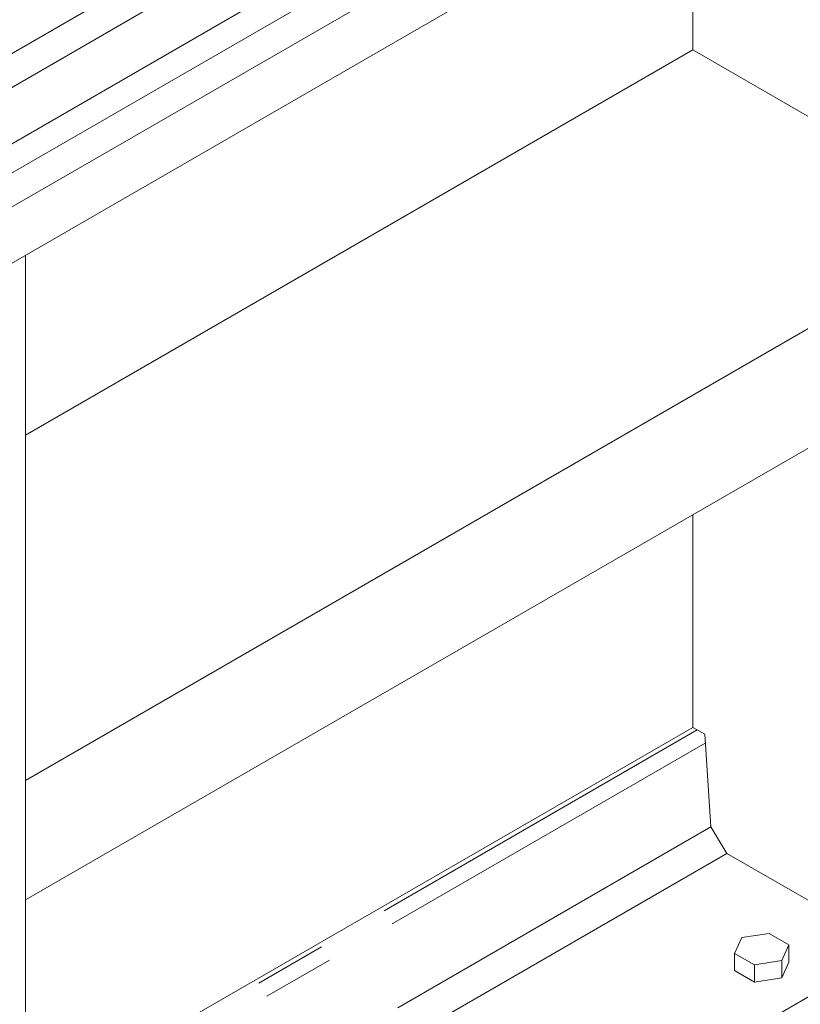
# Model space of a CAD drawing. Header units: millimetres. Extents: x 525 to 29324, y 175 to 20618.
# Tile 258 of 588: x 13493 to 13972, y 13058 to 13663. Entities that reach past the tile are written whole.
import ezdxf

# ---------------------------------------------------------------- set-up
doc = ezdxf.new("R2010")
doc.units = ezdxf.units.MM
doc.linetypes.add('SLD-Centrada-doble', pattern=[12.7, 6.35, -1.27, 1.27, -1.27, 1.27, -1.27])
doc.linetypes.add('SLD-Continua', pattern=[0])

msp = doc.modelspace()

# ---------------------------------------------------------------- linework, layer by layer
at = {"color": 7, "linetype": 'SLD-Continua', "lineweight": 18, "ltscale": 35}
for p, q in [((12908.64, 13308.03), (13897.43, 13878.85)), ((12908.64, 13308.03), (13897.43, 13878.85)), ((13930.51, 13877.07), (12910.66, 13288.32)), ((12925.61, 13262.31), (13945.51, 13851.09)), ((12925.61, 13244.34), (13897.43, 13805.36)), ((13930.51, 13803.58), (12925.61, 13223.46)), ((12925.61, 13188.82), (13945.51, 13777.6)), ((13906.37, 13644.48), (13906.37, 13755)), ((13906.37, 13644.48), (13906.37, 13755)), ((13906.37, 13644.48), (13906.37, 13755)), ((13906.37, 13644.48), (13906.37, 13755)), ((13906.37, 13644.48), (13906.37, 13755)), ((13906.37, 13644.48), (13496.25, 13407.73)), ((13906.37, 13644.48), (13496.25, 13407.73)), ((13906.37, 13644.48), (13496.25, 13407.73)), ((13906.37, 13644.48), (13496.25, 13407.73)), ((13906.37, 13644.48), (13496.25, 13407.73)), ((13906.37, 13644.48), (14090.22, 13538.35)), ((13906.37, 13644.48), (14090.22, 13538.35)), ((13906.37, 13644.48), (14090.22, 13538.35)), ((13906.37, 13644.48), (14090.22, 13538.35)), ((13906.37, 13644.48), (14090.22, 13538.35)), ((14090.22, 13538.35), (13496.25, 13195.46)), ((14090.22, 13538.35), (13496.25, 13195.46)), ((14090.22, 13538.35), (13496.25, 13195.46)), ((14090.22, 13538.35), (13496.25, 13195.46)), ((14090.22, 13538.35), (13496.25, 13195.46)), ((13496.25, 12779.02), (13496.25, 13518.24)), ((13496.25, 12779.02), (13496.25, 13518.24)), ((13496.25, 12779.02), (13496.25, 13518.24)), ((13496.25, 12779.02), (13496.25, 13518.24)), ((13496.25, 12779.02), (13496.25, 13518.24)), ((14090.22, 13464.86), (13496.25, 13121.97)), ((14090.22, 13464.86), (13496.25, 13121.97)), ((14090.22, 13464.86), (13496.25, 13121.97)), ((14090.22, 13464.86), (13496.25, 13121.97)), ((14090.22, 13464.86), (13496.25, 13121.97)), ((13906.37, 13228.05), (13906.37, 13358.73)), ((13906.37, 13228.05), (13906.37, 13358.73)), ((13906.37, 13228.05), (13906.37, 13358.73)), ((13906.37, 13228.05), (13906.37, 13358.73)), ((13906.37, 13228.05), (13906.37, 13358.73)), ((13906.37, 13228.05), (13496.25, 12991.29)), ((13906.37, 13228.05), (13496.25, 12991.29)), ((13906.37, 13228.05), (13496.25, 12991.29)), ((13906.37, 13228.05), (13496.25, 12991.29)), ((13906.37, 13228.05), (13496.25, 12991.29)), ((13913.72, 13223.8), (13906.37, 13228.05)), ((13913.72, 13223.8), (13906.37, 13228.05)), ((13913.72, 13223.8), (13906.37, 13228.05)), ((13913.72, 13223.8), (13906.37, 13228.05)), ((13913.72, 13223.8), (13906.37, 13228.05)), ((13917.52, 13166.81), (13913.72, 13223.8)), ((13917.52, 13166.81), (13913.72, 13223.8)), ((13917.52, 13166.81), (13913.72, 13223.8)), ((13917.52, 13166.81), (13913.72, 13223.8)), ((13917.52, 13166.81), (13913.72, 13223.8)), ((13496.25, 13121.97), (13496.25, 13195.46)), ((13496.25, 13121.97), (13496.25, 13195.46)), ((13496.25, 13121.97), (13496.25, 13195.46)), ((13496.25, 13121.97), (13496.25, 13195.46)), ((13496.25, 13121.97), (13496.25, 13195.46)), ((13917.52, 13166.81), (13927.39, 13150.59)), ((13917.52, 13166.81), (13927.39, 13150.59)), ((13917.52, 13166.81), (13927.39, 13150.59)), ((13917.52, 13166.81), (13927.39, 13150.59)), ((13917.52, 13166.81), (13927.39, 13150.59)), ((14028.8, 13092.04), (13927.39, 13150.59)), ((14028.8, 13092.04), (13927.39, 13150.59)), ((14028.8, 13092.04), (13927.39, 13150.59)), ((14028.8, 13092.04), (13927.39, 13150.59)), ((14028.8, 13092.04), (13927.39, 13150.59)), ((14085.38, 13124.71), (13496.25, 12784.61)), ((14085.38, 13124.71), (13496.25, 12784.61)), ((14085.38, 13124.71), (13496.25, 12784.61)), ((14085.38, 13124.71), (13496.25, 12784.61)), ((14085.38, 13124.71), (13496.25, 12784.61)), ((13936.55, 13098.77), (13932.06, 13089.11)), ((13936.55, 13098.77), (13932.06, 13089.11)), ((13936.55, 13098.77), (13932.06, 13089.11)), ((13953.28, 13101.36), (13936.55, 13098.77)), ((13953.28, 13101.36), (13936.55, 13098.77)), ((13953.28, 13101.36), (13936.55, 13098.77)), ((13965.52, 13094.29), (13953.28, 13101.36)), ((13965.52, 13094.29), (13953.28, 13101.36)), ((13965.52, 13094.29), (13953.28, 13101.36)), ((13961.04, 13084.63), (13965.52, 13094.29)), ((13961.04, 13084.63), (13965.52, 13094.29)), ((13961.04, 13084.63), (13965.52, 13094.29)), ((13965.52, 13083.67), (13965.52, 13094.29)), ((13965.52, 13083.67), (13965.52, 13094.29)), ((13965.52, 13083.67), (13965.52, 13094.29)), ((13932.06, 13089.11), (13944.31, 13082.04)), ((13932.06, 13078.5), (13932.06, 13089.11)), ((13932.06, 13089.11), (13944.31, 13082.04)), ((13932.06, 13078.5), (13932.06, 13089.11)), ((13932.06, 13089.11), (13944.31, 13082.04)), ((13932.06, 13078.5), (13932.06, 13089.11)), ((13944.31, 13082.04), (13961.04, 13084.63)), ((13944.31, 13082.04), (13961.04, 13084.63)), ((13944.31, 13082.04), (13961.04, 13084.63)), ((13944.31, 13071.43), (13944.31, 13082.04)), ((13944.31, 13071.43), (13944.31, 13082.04)), ((13944.31, 13071.43), (13944.31, 13082.04)), ((13961.04, 13074.01), (13961.04, 13084.63)), ((13961.04, 13074.01), (13961.04, 13084.63)), ((13961.04, 13074.01), (13961.04, 13084.63)), ((13961.04, 13074.01), (13965.52, 13083.67)), ((13961.04, 13074.01), (13965.52, 13083.67)), ((13961.04, 13074.01), (13965.52, 13083.67)), ((13932.06, 13078.5), (13944.31, 13071.43)), ((13932.06, 13078.5), (13944.31, 13071.43)), ((13932.06, 13078.5), (13944.31, 13071.43)), ((13944.31, 13071.43), (13961.04, 13074.01)), ((13944.31, 13071.43), (13961.04, 13074.01)), ((13944.31, 13071.43), (13961.04, 13074.01))]:
    msp.add_line(p, q, dxfattribs=at)
at = {"color": 8, "linetype": 'SLD-Centrada-doble', "lineweight": 18, "ltscale": 35}
for p, q in [((13909.15, 13226.44), (13496.25, 12988.08)), ((13909.15, 13226.44), (13496.25, 12988.08)), ((13909.15, 13226.44), (13496.25, 12988.08)), ((13909.15, 13226.44), (13496.25, 12988.08)), ((13909.15, 13226.44), (13496.25, 12988.08)), ((13914.09, 13218.33), (13496.25, 12977.12)), ((13914.09, 13218.33), (13496.25, 12977.12)), ((13914.09, 13218.33), (13496.25, 12977.12)), ((13914.09, 13218.33), (13496.25, 12977.12)), ((13914.09, 13218.33), (13496.25, 12977.12)), ((13917.52, 13166.81), (13496.25, 12923.61)), ((13917.52, 13166.81), (13496.25, 12923.61)), ((13917.52, 13166.81), (13496.25, 12923.61)), ((13917.52, 13166.81), (13496.25, 12923.61)), ((13917.52, 13166.81), (13496.25, 12923.61)), ((13927.39, 13150.59), (13496.25, 12901.7)), ((13927.39, 13150.59), (13496.25, 12901.7)), ((13927.39, 13150.59), (13496.25, 12901.7)), ((13927.39, 13150.59), (13496.25, 12901.7)), ((13927.39, 13150.59), (13496.25, 12901.7))]:
    msp.add_line(p, q, dxfattribs=at)

doc.saveas('drawing.dxf')
